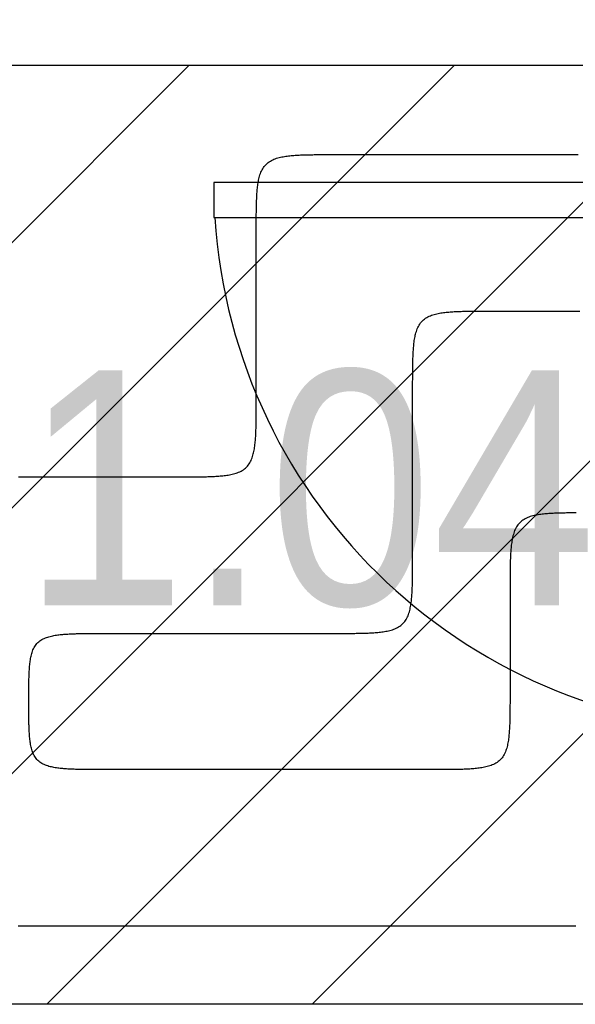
# Model space of a CAD drawing. Extents: x 997 to 109698, y 921 to 94021.
# Tile 317 of 656: x 10894 to 11605, y 42061 to 43319. Entities that reach past the tile are written whole.
import ezdxf

# ---------------------------------------------------------------- set-up
doc = ezdxf.new("R2010")
doc.units = 0
doc.header["$MEASUREMENT"] = 0
for name, color, linetype in [('12', 7, 'CONTINUOUS'), ('16', 7, 'CONTINUOUS'), ('28', 7, 'CONTINUOUS'), ('40', 7, 'CONTINUOUS')]:
    doc.layers.add(name, color=color, linetype=linetype)
doc.styles.get("Standard").update_dxf_attribs({"font": 'Arial.ttf', "height": 0.2})

msp = doc.modelspace()

# ---------------------------------------------------------------- linework, layer by layer
at = {"layer": '12', "color": 5}
for points in [[(11196.92386, 43046.698341), (11196.9238, 43048.429489), (11196.923745, 43050.160639), (11196.923888, 43051.89179), (11196.924417, 43053.622939), (11196.925524, 43055.354089), (11196.9274, 43057.085237), (11196.930234, 43058.816382), (11196.934219, 43060.547526), (11196.939544, 43062.278667), (11196.946399, 43064.009805), (11196.954976, 43065.740937), (11196.965466, 43067.472066), (11196.978058, 43069.203188), (11196.992943, 43070.934305), (11197.010328, 43072.665413), (11197.030617, 43074.396502), (11197.054357, 43076.127548), (11197.082097, 43077.858528), (11197.114386, 43079.589424), (11197.151772, 43081.320213), (11197.194805, 43083.050873), (11197.244033, 43084.781382), (11197.300005, 43086.51172), (11197.36327, 43088.241861), (11197.434377, 43089.971788), (11197.513875, 43091.701478), (11197.602424, 43093.430884), (11197.701348, 43095.15981), (11197.812214, 43096.888003), (11197.93659, 43098.615214), (11198.076043, 43100.341192), (11198.232141, 43102.065683), (11198.406452, 43103.788438), (11198.600543, 43105.509205), (11198.815982, 43107.227733), (11199.05437, 43108.943756), (11199.318471, 43110.65644), (11199.612502, 43112.364253), (11199.94077, 43114.065615), (11200.307583, 43115.758948), (11200.717247, 43117.442671), (11201.174072, 43119.115209), (11201.682363, 43120.774982), (11202.246635, 43122.419671), (11202.872487, 43124.043064), (11203.565876, 43125.637661), (11204.33276, 43127.195955), (11205.179096, 43128.710449), (11206.110844, 43130.173641), (11207.132985, 43131.578171), (11208.243137, 43132.917769), (11209.435544, 43134.186657), (11210.704432, 43135.379064), (11212.04403, 43136.489216), (11213.44856, 43137.511358), (11214.911752, 43138.443104), (11216.426246, 43139.289442), (11217.984541, 43140.056325), (11219.579137, 43140.749715), (11221.20253, 43141.375566), (11222.84722, 43141.939838), (11224.506992, 43142.448131), (11226.17953, 43142.904955), (11227.863254, 43143.31462), (11229.556587, 43143.681431), (11231.257949, 43144.009699), (11232.965761, 43144.30373), (11234.678446, 43144.567831), (11236.394468, 43144.80622), (11238.112996, 43145.02166), (11239.833763, 43145.21575), (11241.556519, 43145.390061), (11243.28101, 43145.546159), (11245.006987, 43145.685612), (11246.734198, 43145.809988), (11248.462392, 43145.920853), (11250.191317, 43146.019778), (11251.920723, 43146.108327), (11253.650413, 43146.187824), (11255.38034, 43146.258931), (11257.110483, 43146.322198), (11258.84082, 43146.37817), (11260.571328, 43146.427397), (11262.301988, 43146.470429), (11264.032777, 43146.507815), (11265.763673, 43146.540104), (11267.494654, 43146.567845), (11269.2257, 43146.591584), (11270.956788, 43146.611874), (11272.687897, 43146.629259), (11274.419014, 43146.644145), (11276.150136, 43146.656737), (11277.881264, 43146.667226), (11279.612397, 43146.675803), (11281.343534, 43146.682658), (11283.074675, 43146.687984), (11284.805819, 43146.691968), (11286.536965, 43146.694802), (11288.268113, 43146.696677), (11289.999262, 43146.697785), (11291.730413, 43146.698314), (11293.461563, 43146.698456), (11295.192712, 43146.698402), (11296.92386, 43146.698341)], [(11296.92386, 43146.698341), (11302.920399, 43146.698341), (11308.916937, 43146.698341), (11314.913476, 43146.698341), (11320.910014, 43146.698341), (11326.906553, 43146.698341), (11332.903091, 43146.698341), (11338.89963, 43146.698341), (11344.896168, 43146.698341), (11350.892706, 43146.698341), (11356.889245, 43146.698341), (11362.885783, 43146.698341), (11368.882322, 43146.698341), (11374.87886, 43146.698341), (11380.875399, 43146.698341), (11386.871937, 43146.698341), (11392.868476, 43146.698341), (11398.865014, 43146.698341), (11404.861553, 43146.698341), (11410.858091, 43146.698341), (11416.85463, 43146.698341), (11422.851168, 43146.698341), (11428.847706, 43146.698341), (11434.844245, 43146.698341), (11440.840783, 43146.698341), (11446.837322, 43146.698341), (11452.83386, 43146.698341), (11458.830399, 43146.698341), (11464.826937, 43146.698341), (11470.823476, 43146.698341), (11476.820014, 43146.698341), (11482.816553, 43146.698341), (11488.813091, 43146.698341), (11494.80963, 43146.698341), (11500.806168, 43146.698341), (11506.802706, 43146.698341), (11512.799245, 43146.698341), (11518.795783, 43146.698341), (11524.792322, 43146.698341), (11530.78886, 43146.698341), (11536.785399, 43146.698341), (11542.781937, 43146.698341), (11548.778476, 43146.698341), (11554.775014, 43146.698341), (11560.771553, 43146.698341), (11566.768091, 43146.698341), (11572.76463, 43146.698341), (11578.761168, 43146.698341), (11584.757707, 43146.698341), (11590.754245, 43146.698341), (11596.750783, 43146.698341), (11602.747322, 43146.698341), (11608.74386, 43146.698341)], [(11196.92386, 42834.878342), (11196.92386, 42836.915073), (11196.92386, 42838.951802), (11196.92386, 42840.988534), (11196.92386, 42843.025265), (11196.92386, 42845.061996), (11196.923861, 42847.098727), (11196.92386, 42849.135456), (11196.92386, 42851.172187), (11196.92386, 42853.208918), (11196.92386, 42855.245648), (11196.92386, 42857.282379), (11196.92386, 42859.31911), (11196.92386, 42861.355841), (11196.92386, 42863.392571), (11196.92386, 42865.429302), (11196.92386, 42867.466033), (11196.92386, 42869.502764), (11196.92386, 42871.539495), (11196.92386, 42873.576225), (11196.92386, 42875.612956), (11196.92386, 42877.649687), (11196.92386, 42879.686418), (11196.92386, 42881.723149), (11196.92386, 42883.75988), (11196.92386, 42885.796611), (11196.92386, 42887.833341), (11196.92386, 42889.870072), (11196.92386, 42891.906803), (11196.92386, 42893.943534), (11196.92386, 42895.980265), (11196.92386, 42898.016996), (11196.92386, 42900.053725), (11196.92386, 42902.090457), (11196.92386, 42904.127188), (11196.92386, 42906.163919), (11196.92386, 42908.20065), (11196.92386, 42910.237379), (11196.92386, 42912.27411), (11196.92386, 42914.310841), (11196.92386, 42916.347572), (11196.92386, 42918.384302), (11196.92386, 42920.421033), (11196.92386, 42922.457764), (11196.923861, 42924.494495), (11196.92386, 42926.531225), (11196.92386, 42928.567956), (11196.92386, 42930.604687), (11196.92386, 42932.641418), (11196.92386, 42934.678148), (11196.92386, 42936.714879), (11196.92386, 42938.75161), (11196.92386, 42940.788341), (11196.92386, 42942.825072), (11196.92386, 42944.861803), (11196.92386, 42946.898534), (11196.92386, 42948.935264), (11196.92386, 42950.971995), (11196.92386, 42953.008726), (11196.92386, 42955.045457), (11196.92386, 42957.082188), (11196.92386, 42959.118919), (11196.92386, 42961.155648), (11196.92386, 42963.19238), (11196.92386, 42965.229111), (11196.92386, 42967.265842), (11196.92386, 42969.302573), (11196.92386, 42971.339302), (11196.92386, 42973.376033), (11196.92386, 42975.412764), (11196.92386, 42977.449495), (11196.92386, 42979.486225), (11196.92386, 42981.522956), (11196.92386, 42983.559687), (11196.92386, 42985.596418), (11196.92386, 42987.633148), (11196.92386, 42989.669879), (11196.92386, 42991.70661), (11196.92386, 42993.743341), (11196.92386, 42995.780071), (11196.92386, 42997.816803), (11196.92386, 42999.853533), (11196.92386, 43001.890264), (11196.92386, 43003.926995), (11196.92386, 43005.963726), (11196.92386, 43008.000457), (11196.92386, 43010.037187), (11196.92386, 43012.073918), (11196.92386, 43014.110649), (11196.92386, 43016.14738), (11196.92386, 43018.184111), (11196.92386, 43020.220842), (11196.92386, 43022.257573), (11196.92386, 43024.294304), (11196.92386, 43026.331034), (11196.92386, 43028.367765), (11196.92386, 43030.404496), (11196.92386, 43032.441225), (11196.92386, 43034.477956), (11196.92386, 43036.514687), (11196.92386, 43038.551418), (11196.92386, 43040.588148), (11196.92386, 43042.624881), (11196.92386, 43044.66161), (11196.92386, 43046.698341)], [(11096.92386, 42734.878341), (11098.655009, 42734.87828), (11100.386158, 42734.878226), (11102.117308, 42734.878368), (11103.848458, 42734.878897), (11105.579607, 42734.880005), (11107.310755, 42734.88188), (11109.041902, 42734.884715), (11110.773046, 42734.888699), (11112.504187, 42734.894024), (11114.235324, 42734.90088), (11115.966457, 42734.909457), (11117.697585, 42734.919946), (11119.428707, 42734.932538), (11121.159824, 42734.947424), (11122.890932, 42734.964808), (11124.62202, 42734.985098), (11126.353066, 42735.008838), (11128.084048, 42735.036578), (11129.814944, 42735.068867), (11131.545732, 42735.106254), (11133.276392, 42735.149286), (11135.006901, 42735.198513), (11136.737238, 42735.254485), (11138.467381, 42735.317752), (11140.197308, 42735.388858), (11141.926997, 42735.468355), (11143.656403, 42735.556905), (11145.385328, 42735.65583), (11147.113522, 42735.766695), (11148.840733, 42735.89107), (11150.56671, 42736.030523), (11152.291202, 42736.186621), (11154.013957, 42736.360932), (11155.734725, 42736.555023), (11157.453253, 42736.770463), (11159.169275, 42737.008851), (11160.881959, 42737.272952), (11162.589772, 42737.566984), (11164.291134, 42737.895251), (11165.984466, 42738.262063), (11167.668191, 42738.671728), (11169.340728, 42739.128552), (11171.0005, 42739.636844), (11172.645191, 42740.201117), (11174.268584, 42740.826969), (11175.863179, 42741.520356), (11177.421474, 42742.28724), (11178.935969, 42743.133578), (11180.39916, 42744.065325), (11181.803691, 42745.087466), (11183.143288, 42746.197619), (11184.412177, 42747.390026), (11185.604583, 42748.658913), (11186.714735, 42749.998512), (11187.736877, 42751.403041), (11188.668624, 42752.866233), (11189.51496, 42754.380727), (11190.281845, 42755.939022), (11190.975234, 42757.533618), (11191.601085, 42759.157012), (11192.165357, 42760.801702), (11192.673649, 42762.461473), (11193.130473, 42764.134011), (11193.540138, 42765.817735), (11193.906951, 42767.511067), (11194.235218, 42769.212429), (11194.529249, 42770.920242), (11194.79335, 42772.632927), (11195.031738, 42774.34895), (11195.247178, 42776.067477), (11195.441269, 42777.788244), (11195.61558, 42779.511), (11195.771678, 42781.235491), (11195.911131, 42782.961468), (11196.035507, 42784.68868), (11196.146373, 42786.416874), (11196.245296, 42788.145798), (11196.333846, 42789.875204), (11196.413344, 42791.604894), (11196.484451, 42793.334821), (11196.547716, 42795.064963), (11196.603688, 42796.7953), (11196.652916, 42798.52581), (11196.695948, 42800.25647), (11196.733334, 42801.987258), (11196.765623, 42803.718153), (11196.793363, 42805.449135), (11196.817103, 42807.180181), (11196.837393, 42808.91127), (11196.854777, 42810.642378), (11196.869663, 42812.373495), (11196.882255, 42814.104618), (11196.892744, 42815.835744), (11196.901321, 42817.566877), (11196.908177, 42819.298015), (11196.913502, 42821.029156), (11196.917486, 42822.7603), (11196.920321, 42824.491446), (11196.922197, 42826.222594), (11196.923304, 42827.953744), (11196.923833, 42829.684893), (11196.923975, 42831.416043), (11196.923921, 42833.147194), (11196.92386, 42834.878342)], [(10892.748475, 42734.878341), (10895.545399, 42734.878341), (10898.342322, 42734.878341), (10901.139245, 42734.878341), (10903.936168, 42734.878341), (10906.733091, 42734.878341), (10909.530014, 42734.878341), (10912.326937, 42734.878341), (10915.12386, 42734.878341), (10917.920783, 42734.878341), (10920.717706, 42734.878341), (10923.51463, 42734.878341), (10926.311552, 42734.878341), (10929.108476, 42734.878341), (10931.905399, 42734.878341), (10934.702322, 42734.878341), (10937.499245, 42734.878341), (10940.296168, 42734.878341), (10943.093091, 42734.878341), (10945.890014, 42734.878341), (10948.686937, 42734.878341), (10951.48386, 42734.878341), (10954.280783, 42734.878341), (10957.077706, 42734.878341), (10959.874629, 42734.878341), (10962.671553, 42734.878341), (10965.468476, 42734.878341), (10968.265399, 42734.878341), (10971.062322, 42734.878341), (10973.859245, 42734.878341), (10976.656168, 42734.878341), (10979.453091, 42734.878341), (10982.250014, 42734.878341), (10985.046937, 42734.878341), (10987.84386, 42734.878341), (10990.640783, 42734.878341), (10993.437707, 42734.878341), (10996.23463, 42734.878341), (10999.031553, 42734.878341), (11001.828476, 42734.878341), (11004.625399, 42734.878341), (11007.422322, 42734.878341), (11010.219245, 42734.878341), (11013.016168, 42734.878341), (11015.813091, 42734.878341), (11018.610014, 42734.878341), (11021.406937, 42734.878341), (11024.20386, 42734.878341), (11027.000783, 42734.878341), (11029.797706, 42734.878341), (11032.594629, 42734.878341), (11035.391552, 42734.878341), (11038.188475, 42734.878341), (11040.985399, 42734.878341), (11043.782322, 42734.878341), (11046.579245, 42734.878341), (11049.376168, 42734.878341), (11052.173091, 42734.878341), (11054.970014, 42734.878341), (11057.766937, 42734.878341), (11060.56386, 42734.878341), (11063.360783, 42734.878341), (11066.157706, 42734.878341), (11068.954629, 42734.878341), (11071.751552, 42734.878341), (11074.548476, 42734.878341), (11077.345399, 42734.878341), (11080.142322, 42734.878341), (11082.939245, 42734.878341), (11085.736168, 42734.878341), (11088.533091, 42734.878341), (11091.330014, 42734.878341), (11094.126937, 42734.878341), (11096.92386, 42734.878341)], [(11605.743476, 42160.818341), (11597.903283, 42160.818341), (11590.063091, 42160.818341), (11582.222899, 42160.818341), (11574.382706, 42160.818341), (11566.542514, 42160.818341), (11558.702322, 42160.818341), (11550.86213, 42160.818341), (11543.021937, 42160.818341), (11535.181745, 42160.818341), (11527.341553, 42160.818341), (11519.50136, 42160.818341), (11511.661168, 42160.818341), (11503.820976, 42160.818341), (11495.980783, 42160.818341), (11488.140591, 42160.818341), (11480.300399, 42160.818341), (11472.460206, 42160.818341), (11464.620014, 42160.818341), (11456.779822, 42160.818341), (11448.939629, 42160.818341), (11441.099437, 42160.818341), (11433.259245, 42160.818341), (11425.419052, 42160.818341), (11417.57886, 42160.818341), (11409.738668, 42160.818341), (11401.898476, 42160.81834), (11394.058283, 42160.818341), (11386.218091, 42160.818341), (11378.377899, 42160.818341), (11370.537706, 42160.818341), (11362.697514, 42160.818341), (11354.857322, 42160.818341), (11347.017129, 42160.818341), (11339.176937, 42160.818341), (11331.336745, 42160.818341), (11323.496553, 42160.818341), (11315.65636, 42160.818341), (11307.816168, 42160.818341), (11299.975976, 42160.818341), (11292.135783, 42160.818341), (11284.295591, 42160.818341), (11276.455399, 42160.818341), (11268.615206, 42160.818341), (11260.775014, 42160.818341), (11252.934822, 42160.818341), (11245.094629, 42160.818341), (11237.254437, 42160.818341), (11229.414245, 42160.818341), (11221.574053, 42160.818341), (11213.73386, 42160.818341), (11205.893668, 42160.818341), (11198.053476, 42160.818341), (11190.213283, 42160.818341), (11182.373091, 42160.818341), (11174.532899, 42160.818341), (11166.692706, 42160.818341), (11158.852514, 42160.818341), (11151.012322, 42160.818341), (11143.172129, 42160.818341), (11135.331937, 42160.818341), (11127.491745, 42160.818341), (11119.651552, 42160.818341), (11111.81136, 42160.818341), (11103.971168, 42160.818341), (11096.130976, 42160.818341), (11088.290783, 42160.818341), (11080.450591, 42160.818341), (11072.610399, 42160.818341), (11064.770206, 42160.818341), (11056.930014, 42160.818341), (11049.089822, 42160.818341), (11041.24963, 42160.818341), (11033.409437, 42160.818341), (11025.569245, 42160.818341), (11017.729053, 42160.818341), (11009.88886, 42160.818341), (11002.048668, 42160.818341), (10994.208476, 42160.818341), (10986.368283, 42160.818341), (10978.528091, 42160.818341), (10970.687899, 42160.818341), (10962.847706, 42160.818341), (10955.007514, 42160.818341), (10947.167322, 42160.818341), (10939.327129, 42160.818341), (10931.486937, 42160.818341), (10923.646745, 42160.818341), (10915.806553, 42160.818341), (10907.96636, 42160.818341), (10900.126168, 42160.818341), (10892.285976, 42160.818341)]]:
    msp.add_lwpolyline(points, dxfattribs=at)
at = {"layer": '12', "color": 6}
for points in [[(11396.92386, 42846.698341), (11396.9238, 42848.429489), (11396.923745, 42850.16064), (11396.923887, 42851.891789), (11396.924417, 42853.622939), (11396.925524, 42855.354088), (11396.9274, 42857.085236), (11396.930234, 42858.816382), (11396.934219, 42860.547527), (11396.939543, 42862.278668), (11396.946399, 42864.009805), (11396.954976, 42865.740937), (11396.965466, 42867.472065), (11396.978058, 42869.203188), (11396.992943, 42870.934305), (11397.010328, 42872.665413), (11397.030617, 42874.396501), (11397.054358, 42876.127547), (11397.082097, 42877.858528), (11397.114386, 42879.589424), (11397.151772, 42881.320213), (11397.194805, 42883.050873), (11397.244033, 42884.781383), (11397.300005, 42886.511718), (11397.36327, 42888.241861), (11397.434377, 42889.971789), (11397.513875, 42891.701479), (11397.602424, 42893.430884), (11397.701348, 42895.159809), (11397.812214, 42896.888003), (11397.93659, 42898.615215), (11398.076042, 42900.341192), (11398.232141, 42902.065683), (11398.406452, 42903.788439), (11398.600543, 42905.509206), (11398.815982, 42907.227733), (11399.05437, 42908.943756), (11399.318471, 42910.656441), (11399.612502, 42912.364254), (11399.94077, 42914.065616), (11400.307583, 42915.758947), (11400.717247, 42917.442671), (11401.174072, 42919.115209), (11401.682364, 42920.774981), (11402.246635, 42922.419672), (11402.872487, 42924.043065), (11403.565876, 42925.637661), (11404.33276, 42927.195956), (11405.179096, 42928.710449), (11406.110843, 42930.173642), (11407.132985, 42931.578171), (11408.243137, 42932.91777), (11409.435544, 42934.186657), (11410.704433, 42935.379064), (11412.04403, 42936.489217), (11413.44856, 42937.511357), (11414.911752, 42938.443105), (11416.426246, 42939.289442), (11417.984541, 42940.056325), (11419.579137, 42940.749714), (11421.20253, 42941.375566), (11422.84722, 42941.939838), (11424.506992, 42942.448129), (11426.17953, 42942.904955), (11427.863254, 42943.314619), (11429.556587, 42943.681431), (11431.257948, 42944.009699), (11432.965761, 42944.303731), (11434.678446, 42944.567831), (11436.394468, 42944.80622), (11438.112996, 42945.021658), (11439.833763, 42945.21575), (11441.556518, 42945.390061), (11443.28101, 42945.54616), (11445.006987, 42945.685613), (11446.734198, 42945.809987), (11448.462392, 42945.920853), (11450.191317, 42946.019778), (11451.920723, 42946.108327), (11453.650413, 42946.187824), (11455.38034, 42946.258932), (11457.110483, 42946.322196), (11458.840819, 42946.378168), (11460.571328, 42946.427397), (11462.301988, 42946.470429), (11464.032777, 42946.507816), (11465.763673, 42946.540104), (11467.494654, 42946.567844), (11469.2257, 42946.591584), (11470.956788, 42946.611875), (11472.687897, 42946.629259), (11474.419013, 42946.644144), (11476.150136, 42946.656737), (11477.881264, 42946.667226), (11479.612397, 42946.675802), (11481.343534, 42946.682659), (11483.074675, 42946.687983), (11484.805819, 42946.691968), (11486.536965, 42946.694802), (11488.268113, 42946.696677), (11489.999263, 42946.697784), (11491.730413, 42946.698315), (11493.461563, 42946.698457), (11495.192712, 42946.698403), (11496.92386, 42946.698342)], [(11496.92386, 42946.698342), (11502.920399, 42946.698342), (11508.916937, 42946.698342), (11514.913476, 42946.698342), (11520.910014, 42946.698342), (11526.906553, 42946.698342), (11532.903091, 42946.698342), (11538.899629, 42946.698342), (11544.896168, 42946.698342), (11550.892706, 42946.698342), (11556.889245, 42946.698342), (11562.885783, 42946.698342), (11568.882322, 42946.698342), (11574.87886, 42946.698342), (11580.875399, 42946.698342), (11586.871937, 42946.698342), (11592.868476, 42946.698342), (11598.865014, 42946.698342), (11604.861553, 42946.698342), (11610.858091, 42946.698342)], [(11396.92386, 42634.878342), (11396.92386, 42636.915073), (11396.92386, 42638.951802), (11396.92386, 42640.988533), (11396.92386, 42643.025264), (11396.92386, 42645.061995), (11396.92386, 42647.098725), (11396.92386, 42649.135456), (11396.92386, 42651.172187), (11396.92386, 42653.208917), (11396.92386, 42655.245648), (11396.92386, 42657.282379), (11396.92386, 42659.31911), (11396.92386, 42661.355841), (11396.92386, 42663.392572), (11396.92386, 42665.429302), (11396.92386, 42667.466033), (11396.92386, 42669.502764), (11396.92386, 42671.539495), (11396.92386, 42673.576226), (11396.92386, 42675.612957), (11396.92386, 42677.649688), (11396.92386, 42679.686419), (11396.92386, 42681.723149), (11396.92386, 42683.75988), (11396.92386, 42685.796611), (11396.92386, 42687.833342), (11396.92386, 42689.870073), (11396.92386, 42691.906804), (11396.92386, 42693.943533), (11396.92386, 42695.980265), (11396.92386, 42698.016996), (11396.92386, 42700.053725), (11396.92386, 42702.090456), (11396.92386, 42704.127187), (11396.92386, 42706.163918), (11396.92386, 42708.200649), (11396.92386, 42710.237379), (11396.92386, 42712.27411), (11396.92386, 42714.310841), (11396.92386, 42716.347572), (11396.92386, 42718.384302), (11396.92386, 42720.421033), (11396.92386, 42722.457764), (11396.92386, 42724.494495), (11396.92386, 42726.531225), (11396.92386, 42728.567956), (11396.92386, 42730.604687), (11396.92386, 42732.641418), (11396.92386, 42734.678149), (11396.92386, 42736.71488), (11396.92386, 42738.751611), (11396.92386, 42740.788342), (11396.92386, 42742.825072), (11396.92386, 42744.861803), (11396.92386, 42746.898534), (11396.92386, 42748.935265), (11396.92386, 42750.971996), (11396.92386, 42753.008727), (11396.92386, 42755.045456), (11396.92386, 42757.082188), (11396.92386, 42759.118919), (11396.92386, 42761.15565), (11396.92386, 42763.192379), (11396.92386, 42765.22911), (11396.92386, 42767.265841), (11396.92386, 42769.302572), (11396.92386, 42771.339302), (11396.92386, 42773.376033), (11396.92386, 42775.412764), (11396.92386, 42777.449495), (11396.92386, 42779.486226), (11396.92386, 42781.522956), (11396.92386, 42783.559687), (11396.92386, 42785.596418), (11396.92386, 42787.633148), (11396.92386, 42789.669879), (11396.92386, 42791.70661), (11396.92386, 42793.743341), (11396.92386, 42795.780072), (11396.92386, 42797.816803), (11396.92386, 42799.853534), (11396.92386, 42801.890265), (11396.92386, 42803.926995), (11396.92386, 42805.963726), (11396.92386, 42808.000457), (11396.92386, 42810.037188), (11396.92386, 42812.073919), (11396.92386, 42814.11065), (11396.92386, 42816.147379), (11396.92386, 42818.184111), (11396.92386, 42820.220842), (11396.92386, 42822.257573), (11396.92386, 42824.294302), (11396.92386, 42826.331033), (11396.92386, 42828.367764), (11396.92386, 42830.404495), (11396.92386, 42832.441225), (11396.92386, 42834.477956), (11396.92386, 42836.514687), (11396.92386, 42838.551418), (11396.92386, 42840.588148), (11396.92386, 42842.624879), (11396.92386, 42844.66161), (11396.92386, 42846.698341)], [(11605.843534, 42688.842657), (11604.112397, 42688.835802), (11602.381264, 42688.827225), (11600.650136, 42688.816736), (11598.919013, 42688.804144), (11597.187897, 42688.789258), (11595.456788, 42688.771873), (11593.7257, 42688.751584), (11591.994655, 42688.727845), (11590.263673, 42688.700103), (11588.532777, 42688.667815), (11586.801988, 42688.63043), (11585.071328, 42688.587396), (11583.34082, 42688.538169), (11581.610483, 42688.482197), (11579.88034, 42688.418932), (11578.150413, 42688.347824), (11576.420723, 42688.268326), (11574.691317, 42688.179777), (11572.962392, 42688.080854), (11571.234198, 42687.969988), (11569.506987, 42687.845611), (11567.78101, 42687.706159), (11566.056518, 42687.55006), (11564.333763, 42687.37575), (11562.612996, 42687.18166), (11560.894468, 42686.966219), (11559.178446, 42686.727831), (11557.465761, 42686.46373), (11555.757949, 42686.1697), (11554.056587, 42685.841431), (11552.363254, 42685.47462), (11550.67953, 42685.064954), (11549.006992, 42684.60813), (11547.34722, 42684.099838), (11545.70253, 42683.535567), (11544.079137, 42682.909715), (11542.484541, 42682.216326), (11540.926246, 42681.449441), (11539.411752, 42680.603104), (11537.94856, 42679.671357), (11536.54403, 42678.649216), (11535.204432, 42677.539065), (11533.935544, 42676.346658), (11532.743137, 42675.077769), (11531.632985, 42673.738173), (11530.610844, 42672.333641), (11529.679096, 42670.870449), (11528.83276, 42669.355955), (11528.065876, 42667.79766), (11527.372487, 42666.203064), (11526.746636, 42664.579671), (11526.182364, 42662.934982), (11525.674072, 42661.275209), (11525.217247, 42659.602671), (11524.807583, 42657.918948), (11524.44077, 42656.225614), (11524.112502, 42654.524253), (11523.818471, 42652.81644), (11523.55437, 42651.103755), (11523.315982, 42649.387734), (11523.100543, 42647.669205), (11522.906451, 42645.948438), (11522.732141, 42644.225684), (11522.576043, 42642.501191), (11522.436589, 42640.775214), (11522.312214, 42639.048003), (11522.201348, 42637.31981), (11522.102424, 42635.590884), (11522.013875, 42633.861478), (11521.934377, 42632.131788), (11521.86327, 42630.401861), (11521.800005, 42628.671719), (11521.744033, 42626.941382), (11521.694805, 42625.210874), (11521.651772, 42623.480214), (11521.614386, 42621.749424), (11521.582097, 42620.018529), (11521.554357, 42618.287547), (11521.530617, 42616.556501), (11521.510328, 42614.825414), (11521.492943, 42613.094304), (11521.478058, 42611.363188), (11521.465465, 42609.632066), (11521.454976, 42607.900938), (11521.446399, 42606.169804), (11521.439543, 42604.438667), (11521.434219, 42602.707526), (11521.430234, 42600.976382), (11521.4274, 42599.245236), (11521.425524, 42597.514089), (11521.424417, 42595.782939), (11521.423887, 42594.051789), (11521.423745, 42592.320639), (11521.4238, 42590.58949), (11521.42386, 42588.858342)], [(11296.92386, 42534.878341), (11298.655008, 42534.87828), (11300.386158, 42534.878226), (11302.117308, 42534.878368), (11303.848458, 42534.878897), (11305.579607, 42534.880006), (11307.310755, 42534.881881), (11309.041902, 42534.884715), (11310.773046, 42534.888699), (11312.504186, 42534.894024), (11314.235323, 42534.90088), (11315.966456, 42534.909457), (11317.697584, 42534.919946), (11319.428707, 42534.932538), (11321.159823, 42534.947424), (11322.890932, 42534.964809), (11324.62202, 42534.985099), (11326.353066, 42535.008838), (11328.084048, 42535.036579), (11329.814944, 42535.068867), (11331.545732, 42535.106253), (11333.276392, 42535.149286), (11335.006901, 42535.198513), (11336.737238, 42535.254485), (11338.46738, 42535.31775), (11340.197307, 42535.388857), (11341.926997, 42535.468356), (11343.656403, 42535.556905), (11345.385328, 42535.655829), (11347.113522, 42535.766694), (11348.840733, 42535.891071), (11350.56671, 42536.030523), (11352.291202, 42536.186622), (11354.013957, 42536.360933), (11355.734724, 42536.555023), (11357.453253, 42536.770463), (11359.169275, 42537.008852), (11360.881959, 42537.272953), (11362.589772, 42537.566983), (11364.291134, 42537.895252), (11365.984466, 42538.262063), (11367.668191, 42538.671728), (11369.340728, 42539.128552), (11371.0005, 42539.636845), (11372.645191, 42540.201116), (11374.268584, 42540.826968), (11375.863179, 42541.520357), (11377.421474, 42542.287241), (11378.935969, 42543.133578), (11380.39916, 42544.065324), (11381.803691, 42545.087466), (11383.143288, 42546.197618), (11384.412177, 42547.390025), (11385.604583, 42548.658913), (11386.714735, 42549.99851), (11387.736877, 42551.403041), (11388.668624, 42552.866234), (11389.514961, 42554.380727), (11390.281845, 42555.939022), (11390.975233, 42557.533617), (11391.601085, 42559.157012), (11392.165357, 42560.801701), (11392.673649, 42562.461474), (11393.130473, 42564.13401), (11393.540138, 42565.817735), (11393.906951, 42567.511067), (11394.235218, 42569.212429), (11394.529249, 42570.920242), (11394.79335, 42572.632927), (11395.031738, 42574.348949), (11395.247178, 42576.067477), (11395.441269, 42577.788244), (11395.61558, 42579.510999), (11395.771678, 42581.235491), (11395.911131, 42582.961468), (11396.035507, 42584.68868), (11396.146372, 42586.416873), (11396.245296, 42588.145799), (11396.333846, 42589.875204), (11396.413344, 42591.604894), (11396.484451, 42593.334822), (11396.547716, 42595.064963), (11396.603688, 42596.7953), (11396.652916, 42598.525809), (11396.695948, 42600.25647), (11396.733334, 42601.987257), (11396.765623, 42603.718154), (11396.793363, 42605.449135), (11396.817104, 42607.180181), (11396.837393, 42608.911269), (11396.854778, 42610.642378), (11396.869663, 42612.373495), (11396.882255, 42614.104617), (11396.892744, 42615.835745), (11396.901321, 42617.566878), (11396.908177, 42619.298015), (11396.913502, 42621.029156), (11396.917486, 42622.760299), (11396.920321, 42624.491446), (11396.922197, 42626.222594), (11396.923304, 42627.953744), (11396.923833, 42629.684894), (11396.923975, 42631.416044), (11396.923921, 42633.147193), (11396.92386, 42634.878342)], [(11521.42386, 42588.858342), (11521.42386, 42587.627187), (11521.42386, 42586.396033), (11521.42386, 42585.164879), (11521.42386, 42583.933725), (11521.423861, 42582.702572), (11521.42386, 42581.471419), (11521.42386, 42580.240265), (11521.42386, 42579.009111), (11521.42386, 42577.777956), (11521.42386, 42576.546802), (11521.42386, 42575.315649), (11521.42386, 42574.084495), (11521.42386, 42572.853341), (11521.42386, 42571.622188), (11521.42386, 42570.391034), (11521.42386, 42569.159879), (11521.42386, 42567.928727), (11521.42386, 42566.697571), (11521.42386, 42565.466418), (11521.42386, 42564.235264), (11521.42386, 42563.00411), (11521.42386, 42561.772957), (11521.42386, 42560.541803), (11521.42386, 42559.310648), (11521.42386, 42558.079496), (11521.42386, 42556.848341), (11521.42386, 42555.617187), (11521.42386, 42554.386033), (11521.42386, 42553.154879), (11521.42386, 42551.923726), (11521.42386, 42550.692572), (11521.42386, 42549.461419), (11521.42386, 42548.230265), (11521.42386, 42546.99911), (11521.42386, 42545.767956), (11521.42386, 42544.536802), (11521.42386, 42543.305649), (11521.42386, 42542.074495), (11521.42386, 42540.843342), (11521.42386, 42539.612188), (11521.42386, 42538.381033), (11521.42386, 42537.149879), (11521.42386, 42535.918725), (11521.42386, 42534.687572), (11521.42386, 42533.456418), (11521.42386, 42532.225264), (11521.42386, 42530.994111), (11521.42386, 42529.762957), (11521.42386, 42528.531804), (11521.42386, 42527.30065), (11521.42386, 42526.069495), (11521.42386, 42524.838341), (11521.42386, 42523.607187), (11521.42386, 42522.376033), (11521.423861, 42521.14488), (11521.42386, 42519.913726), (11521.42386, 42518.682573), (11521.423861, 42517.451419), (11521.42386, 42516.220264), (11521.42386, 42514.98911), (11521.42386, 42513.757956), (11521.42386, 42512.526802), (11521.42386, 42511.295649), (11521.42386, 42510.064495), (11521.42386, 42508.833342), (11521.42386, 42507.602188), (11521.42386, 42506.371033), (11521.42386, 42505.139879), (11521.42386, 42503.908726), (11521.42386, 42502.677572), (11521.42386, 42501.446418), (11521.42386, 42500.215265), (11521.42386, 42498.984111), (11521.42386, 42497.752956), (11521.42386, 42496.521802), (11521.42386, 42495.290649), (11521.42386, 42494.059495), (11521.42386, 42492.828341), (11521.42386, 42491.597187), (11521.42386, 42490.366034), (11521.42386, 42489.13488), (11521.42386, 42487.903727), (11521.42386, 42486.672573), (11521.42386, 42485.441418), (11521.42386, 42484.210264), (11521.42386, 42482.97911), (11521.42386, 42481.747956), (11521.42386, 42480.516803), (11521.42386, 42479.285649), (11521.42386, 42478.054496), (11521.42386, 42476.823342), (11521.42386, 42475.592187), (11521.42386, 42474.361033), (11521.42386, 42473.129879), (11521.42386, 42471.898725), (11521.423861, 42470.667572), (11521.42386, 42469.436419), (11521.42386, 42468.205265), (11521.423861, 42466.97411), (11521.423861, 42465.742956), (11521.42386, 42464.511802), (11521.42386, 42463.280648), (11521.423861, 42462.049495), (11521.42386, 42460.818341)], [(10906.04386, 42447.848341), (10906.043794, 42449.467833), (10906.043753, 42451.087324), (10906.043974, 42452.706813), (10906.044692, 42454.3263), (10906.046144, 42455.945787), (10906.048566, 42457.565272), (10906.052194, 42459.184754), (10906.057265, 42460.804236), (10906.064015, 42462.423716), (10906.072681, 42464.043197), (10906.083497, 42465.662673), (10906.096701, 42467.282149), (10906.112529, 42468.901624), (10906.131237, 42470.521098), (10906.153328, 42472.140546), (10906.179483, 42473.759938), (10906.210385, 42475.379237), (10906.246717, 42476.998409), (10906.289163, 42478.617423), (10906.338405, 42480.23624), (10906.395127, 42481.854827), (10906.460012, 42483.473151), (10906.533743, 42485.091176), (10906.617004, 42486.708869), (10906.710544, 42488.326178), (10906.815836, 42489.942875), (10906.934789, 42491.558621), (10907.069319, 42493.173078), (10907.221341, 42494.785908), (10907.392772, 42496.396773), (10907.585526, 42498.005331), (10907.80152, 42499.611246), (10908.042669, 42501.214179), (10908.311248, 42502.81357), (10908.611573, 42504.407614), (10908.948678, 42505.994058), (10909.3276, 42507.570656), (10909.753374, 42509.135159), (10910.231038, 42510.685314), (10910.765626, 42512.218877), (10911.362102, 42513.732977), (10912.024956, 42515.220836), (10912.758497, 42516.67414), (10913.567031, 42518.084571), (10914.454866, 42519.443813), (10915.42631, 42520.743551), (10916.483727, 42521.976396), (10917.621514, 42523.138794), (10918.832017, 42524.228175), (10920.107585, 42525.241965), (10921.440565, 42526.177592), (10922.823327, 42527.032573), (10924.249103, 42527.807959), (10925.712261, 42528.50947), (10927.207245, 42529.14314), (10928.728503, 42529.715006), (10930.27048, 42530.231098), (10931.827621, 42530.697457), (10933.395154, 42531.119627), (10934.971352, 42531.501262), (10936.55523, 42531.845544), (10938.145802, 42532.155666), (10939.742082, 42532.43481), (10941.343087, 42532.686169), (10942.94783, 42532.912927), (10944.555326, 42533.118272), (10946.164739, 42533.305022), (10947.775781, 42533.474626), (10949.38829, 42533.62822), (10951.002104, 42533.766938), (10952.617063, 42533.891918), (10954.233005, 42534.004295), (10955.849768, 42534.105201), (10957.46719, 42534.195777), (10959.08511, 42534.277153), (10960.703367, 42534.350469), (10962.321818, 42534.416758), (10963.940422, 42534.476562), (10965.559165, 42534.530269), (10967.178035, 42534.578271), (10968.797021, 42534.620955), (10970.416108, 42534.658713), (10972.035286, 42534.691932), (10973.654541, 42534.721003), (10975.273861, 42534.746316), (10976.893233, 42534.768259), (10978.512645, 42534.787223), (10980.132085, 42534.803597), (10981.751541, 42534.817768), (10983.371004, 42534.830027), (10984.990473, 42534.84052), (10986.609948, 42534.849386), (10988.229428, 42534.856759), (10989.848912, 42534.862775), (10991.4684, 42534.867572), (10993.087891, 42534.871286), (10994.707385, 42534.874053), (10996.326881, 42534.876009), (10997.946378, 42534.877288), (10999.565876, 42534.87803), (11001.185373, 42534.878372), (11002.804871, 42534.878446), (11004.424366, 42534.87839), (11006.04386, 42534.878341)], [(11006.04386, 42534.878341), (11008.840783, 42534.878341), (11011.637706, 42534.878341), (11014.434629, 42534.878341), (11017.231552, 42534.878341), (11020.028476, 42534.878341), (11022.825399, 42534.878341), (11025.622322, 42534.878341), (11028.419245, 42534.878341), (11031.216168, 42534.878341), (11034.013091, 42534.878341), (11036.810014, 42534.878341), (11039.606937, 42534.878341), (11042.40386, 42534.878341), (11045.200783, 42534.878341), (11047.997706, 42534.878341), (11050.794629, 42534.878341), (11053.591553, 42534.878341), (11056.388476, 42534.878341), (11059.185399, 42534.878341), (11061.982322, 42534.878341), (11064.779245, 42534.878341), (11067.576168, 42534.878341), (11070.373091, 42534.878341), (11073.170014, 42534.878341), (11075.966937, 42534.878341), (11078.76386, 42534.878341), (11081.560783, 42534.878341), (11084.357707, 42534.878341), (11087.15463, 42534.878341), (11089.951553, 42534.878341), (11092.748476, 42534.878341), (11095.545399, 42534.878341), (11098.342322, 42534.878341), (11101.139245, 42534.878341), (11103.936168, 42534.878341), (11106.733091, 42534.878341), (11109.530014, 42534.878341), (11112.326937, 42534.878341), (11115.12386, 42534.878341), (11117.920783, 42534.878341), (11120.717706, 42534.878341), (11123.514629, 42534.878341), (11126.311553, 42534.878341), (11129.108476, 42534.878341), (11131.905399, 42534.878341), (11134.702322, 42534.878341), (11137.499245, 42534.878341), (11140.296168, 42534.878341), (11143.093091, 42534.878341), (11145.890014, 42534.878341), (11148.686937, 42534.878341), (11151.48386, 42534.878341), (11154.280783, 42534.878341), (11157.077706, 42534.878341), (11159.87463, 42534.878341), (11162.671553, 42534.878341), (11165.468476, 42534.878341), (11168.265399, 42534.878341), (11171.062322, 42534.878341), (11173.859245, 42534.878341), (11176.656168, 42534.878341), (11179.453091, 42534.878341), (11182.250014, 42534.878341), (11185.046937, 42534.878341), (11187.84386, 42534.878341), (11190.640783, 42534.878341), (11193.437706, 42534.878341), (11196.23463, 42534.878341), (11199.031553, 42534.878341), (11201.828476, 42534.878341), (11204.625399, 42534.878341), (11207.422322, 42534.878341), (11210.219245, 42534.878341), (11213.016168, 42534.878341), (11215.813091, 42534.878341), (11218.610014, 42534.878341), (11221.406937, 42534.878341), (11224.20386, 42534.878341), (11227.000783, 42534.878341), (11229.797706, 42534.878341), (11232.594629, 42534.878341), (11235.391553, 42534.878341), (11238.188476, 42534.878341), (11240.985399, 42534.878341), (11243.782322, 42534.878341), (11246.579245, 42534.878341), (11249.376168, 42534.878341), (11252.173091, 42534.878341), (11254.970014, 42534.878341), (11257.766937, 42534.878341), (11260.56386, 42534.878341), (11263.360784, 42534.878341), (11266.157706, 42534.878341), (11268.954629, 42534.878341), (11271.751553, 42534.878341), (11274.548476, 42534.878341), (11277.345399, 42534.878341), (11280.142322, 42534.878341), (11282.939245, 42534.878341), (11285.736168, 42534.878341), (11288.533091, 42534.878341), (11291.330014, 42534.878341), (11294.126937, 42534.878341), (11296.92386, 42534.878341)], [(11521.42386, 42460.818341), (11521.423921, 42459.087193), (11521.423975, 42457.356043), (11521.423833, 42455.624894), (11521.423304, 42453.893743), (11521.422197, 42452.162595), (11521.420321, 42450.431447), (11521.417486, 42448.7003), (11521.413502, 42446.969156), (11521.408177, 42445.238015), (11521.401321, 42443.506879), (11521.392744, 42441.775745), (11521.382255, 42440.044618), (11521.369663, 42438.313494), (11521.354778, 42436.582378), (11521.337393, 42434.851269), (11521.317103, 42433.120182), (11521.293363, 42431.389136), (11521.265623, 42429.658154), (11521.233334, 42427.927258), (11521.195948, 42426.196469), (11521.152916, 42424.465809), (11521.103688, 42422.7353), (11521.047716, 42421.004964), (11520.984451, 42419.274821), (11520.913344, 42417.544894), (11520.833846, 42415.815204), (11520.745297, 42414.085798), (11520.646373, 42412.356874), (11520.535507, 42410.628679), (11520.411131, 42408.901468), (11520.271678, 42407.175492), (11520.11558, 42405.451), (11519.941269, 42403.728244), (11519.747178, 42402.007477), (11519.531738, 42400.288949), (11519.293351, 42398.572928), (11519.029249, 42396.860242), (11518.735218, 42395.152429), (11518.40695, 42393.451067), (11518.040138, 42391.757736), (11517.630473, 42390.07401), (11517.173649, 42388.401473), (11516.665357, 42386.741702), (11516.101085, 42385.097011), (11515.475233, 42383.473617), (11514.781845, 42381.879022), (11514.014961, 42380.320727), (11513.168624, 42378.806232), (11512.236877, 42377.343041), (11511.214735, 42375.938511), (11510.104583, 42374.598913), (11508.912176, 42373.330025), (11507.643288, 42372.137618), (11506.303691, 42371.027466), (11504.89916, 42370.005324), (11503.435969, 42369.073577), (11501.921475, 42368.227242), (11500.363179, 42367.460357), (11498.768584, 42366.766969), (11497.145191, 42366.141116), (11495.5005, 42365.576844), (11493.840728, 42365.068553), (11492.168191, 42364.611728), (11490.484466, 42364.202064), (11488.791134, 42363.835251), (11487.089772, 42363.506984), (11485.381959, 42363.212952), (11483.669275, 42362.948851), (11481.953253, 42362.710463), (11480.234725, 42362.495024), (11478.513957, 42362.300932), (11476.791202, 42362.126621), (11475.06671, 42361.970523), (11473.340733, 42361.83107), (11471.613522, 42361.706696), (11469.885328, 42361.595829), (11468.156403, 42361.496906), (11466.426998, 42361.408356), (11464.697308, 42361.328857), (11462.967381, 42361.257751), (11461.237238, 42361.194487), (11459.506901, 42361.138514), (11457.776392, 42361.089286), (11456.045733, 42361.046253), (11454.314944, 42361.008867), (11452.584048, 42360.976578), (11450.853066, 42360.948839), (11449.12202, 42360.925098), (11447.390932, 42360.904808), (11445.659824, 42360.887425), (11443.928707, 42360.872539), (11442.197585, 42360.859946), (11440.466457, 42360.849458), (11438.735324, 42360.840881), (11437.004187, 42360.834024), (11435.273046, 42360.8287), (11433.541902, 42360.824715), (11431.810755, 42360.82188), (11430.079607, 42360.820004), (11428.348458, 42360.818897), (11426.617308, 42360.818368), (11424.886158, 42360.818226), (11423.155009, 42360.81828), (11421.42386, 42360.818341)], [(11006.04386, 42360.818341), (11004.424366, 42360.818292), (11002.80487, 42360.818238), (11001.185373, 42360.818312), (10999.565876, 42360.818652), (10997.946378, 42360.819394), (10996.326881, 42360.820675), (10994.707385, 42360.822629), (10993.087891, 42360.825396), (10991.4684, 42360.82911), (10989.848912, 42360.833908), (10988.229428, 42360.839925), (10986.609948, 42360.847297), (10984.990473, 42360.856162), (10983.371004, 42360.866657), (10981.751541, 42360.878916), (10980.132086, 42360.893087), (10978.512645, 42360.90946), (10976.893233, 42360.928423), (10975.273861, 42360.950368), (10973.654541, 42360.975679), (10972.035286, 42361.00475), (10970.416108, 42361.037971), (10968.797021, 42361.075728), (10967.178035, 42361.118411), (10965.559165, 42361.166413), (10963.940422, 42361.22012), (10962.321818, 42361.279924), (10960.703366, 42361.346213), (10959.08511, 42361.419528), (10957.46719, 42361.500907), (10955.849768, 42361.591481), (10954.233005, 42361.692389), (10952.617063, 42361.804764), (10951.002104, 42361.929744), (10949.388289, 42362.068462), (10947.77578, 42362.222056), (10946.164739, 42362.39166), (10944.555326, 42362.57841), (10942.94783, 42362.783755), (10941.343087, 42363.010513), (10939.742082, 42363.261872), (10938.145801, 42363.541018), (10936.55523, 42363.851138), (10934.971352, 42364.195422), (10933.395154, 42364.577055), (10931.827621, 42364.999225), (10930.27048, 42365.465584), (10928.728503, 42365.981678), (10927.207245, 42366.553542), (10925.71226, 42367.187212), (10924.249103, 42367.888724), (10922.823327, 42368.664111), (10921.440565, 42369.519089), (10920.107585, 42370.454717), (10918.832017, 42371.468507), (10917.621513, 42372.557889), (10916.483727, 42373.720287), (10915.426309, 42374.953132), (10914.454866, 42376.252869), (10913.567031, 42377.612111), (10912.758497, 42379.022544), (10912.024956, 42380.475848), (10911.362101, 42381.963706), (10910.765626, 42383.477806), (10910.231037, 42385.011368), (10909.753374, 42386.561524), (10909.3276, 42388.126025), (10908.948678, 42389.702623), (10908.611573, 42391.289068), (10908.311248, 42392.883111), (10908.042669, 42394.482503), (10907.80152, 42396.085436), (10907.585526, 42397.691351), (10907.392772, 42399.299911), (10907.221341, 42400.910774), (10907.069319, 42402.523604), (10906.934789, 42404.138061), (10906.815836, 42405.753809), (10906.710544, 42407.370504), (10906.617004, 42408.987813), (10906.533743, 42410.605507), (10906.460012, 42412.223533), (10906.395127, 42413.841855), (10906.338405, 42415.460443), (10906.289163, 42417.079261), (10906.246718, 42418.698272), (10906.210385, 42420.317445), (10906.179483, 42421.936746), (10906.153328, 42423.556136), (10906.131237, 42425.175586), (10906.11253, 42426.795057), (10906.096701, 42428.414532), (10906.083497, 42430.03401), (10906.072681, 42431.653487), (10906.064016, 42433.272965), (10906.057266, 42434.892447), (10906.052194, 42436.511928), (10906.048566, 42438.131412), (10906.046144, 42439.750897), (10906.044692, 42441.370382), (10906.043974, 42442.98987), (10906.043753, 42444.609358), (10906.043794, 42446.228849), (10906.04386, 42447.848341)], [(11421.42386, 42360.818341), (11417.429822, 42360.818341), (11413.435783, 42360.818341), (11409.441745, 42360.818341), (11405.447707, 42360.818341), (11401.453668, 42360.818341), (11397.45963, 42360.818341), (11393.465591, 42360.818341), (11389.471553, 42360.818341), (11385.477514, 42360.818341), (11381.483476, 42360.818341), (11377.489437, 42360.818341), (11373.495399, 42360.818341), (11369.50136, 42360.818341), (11365.507322, 42360.818341), (11361.513283, 42360.818341), (11357.519245, 42360.818341), (11353.525207, 42360.818341), (11349.531168, 42360.818341), (11345.537129, 42360.818341), (11341.543091, 42360.818341), (11337.549052, 42360.818341), (11333.555014, 42360.818341), (11329.560975, 42360.818341), (11325.566937, 42360.818341), (11321.572899, 42360.818341), (11317.57886, 42360.818341), (11313.584822, 42360.818341), (11309.590783, 42360.818341), (11305.596745, 42360.818341), (11301.602706, 42360.818341), (11297.608668, 42360.818341), (11293.614629, 42360.818341), (11289.620591, 42360.818341), (11285.626553, 42360.818341), (11281.632514, 42360.818341), (11277.638476, 42360.818341), (11273.644437, 42360.818341), (11269.650399, 42360.818341), (11265.65636, 42360.818341), (11261.662322, 42360.818341), (11257.668283, 42360.818341), (11253.674245, 42360.818341), (11249.680206, 42360.818341), (11245.686168, 42360.818341), (11241.692129, 42360.818341), (11237.698091, 42360.818341), (11233.704053, 42360.818341), (11229.710014, 42360.818341), (11225.715976, 42360.818341), (11221.721937, 42360.818341), (11217.727899, 42360.818341), (11213.73386, 42360.818341), (11209.739822, 42360.818341), (11205.745783, 42360.818341), (11201.751745, 42360.818341), (11197.757707, 42360.818341), (11193.763668, 42360.818341), (11189.769629, 42360.818341), (11185.775591, 42360.818341), (11181.781553, 42360.818341), (11177.787514, 42360.818341), (11173.793476, 42360.818341), (11169.799437, 42360.818341), (11165.805399, 42360.818341), (11161.81136, 42360.818341), (11157.817322, 42360.818341), (11153.823283, 42360.818341), (11149.829245, 42360.818341), (11145.835206, 42360.818341), (11141.841168, 42360.818341), (11137.84713, 42360.818341), (11133.853091, 42360.818341), (11129.859053, 42360.818341), (11125.865014, 42360.818341), (11121.870976, 42360.818341), (11117.876937, 42360.818341), (11113.882899, 42360.818341), (11109.88886, 42360.818341), (11105.894822, 42360.818341), (11101.900783, 42360.818341), (11097.906745, 42360.818341), (11093.912706, 42360.818341), (11089.918668, 42360.818341), (11085.92463, 42360.818341), (11081.930591, 42360.818341), (11077.936553, 42360.818341), (11073.942514, 42360.818341), (11069.948476, 42360.818341), (11065.954437, 42360.818341), (11061.960399, 42360.818341), (11057.96636, 42360.818341), (11053.972322, 42360.818341), (11049.978283, 42360.818341), (11045.984245, 42360.818341), (11041.990206, 42360.818341), (11037.996168, 42360.818341), (11034.00213, 42360.818341), (11030.008091, 42360.818341), (11026.014053, 42360.818341), (11022.020014, 42360.818341), (11018.025975, 42360.818341), (11014.031937, 42360.818341), (11010.037899, 42360.818341), (11006.04386, 42360.818341)]]:
    msp.add_lwpolyline(points, dxfattribs=at)
at = {"layer": '28', "color": 2}
for p, q in [((10929.155728, 42060.953237), (13272.636205, 44404.433714)), ((11268.566983, 42060.953237), (13272.636205, 44065.022459)), ((10272.636205, 42422.667479), (11110.921963, 43260.953238)), ((10272.636205, 42083.256224), (11450.333218, 43260.953238)), ((10589.744473, 42060.953237), (11789.744473, 43260.953238))]:
    msp.add_line(p, q, dxfattribs=at)
at = {"layer": '40', "color": 8, "linetype": 'Continuous'}
for p, q in [((10272.636205, 43260.953238), (11842.636205, 43260.953238)), ((11142.636205, 43110.953237), (11142.636205, 43066.503237)), ((11842.636205, 43110.953237), (11142.636205, 43110.953237)), ((11142.636205, 43066.503237), (11842.636205, 43066.503237)), ((11842.636205, 42060.953237), (10272.636205, 42060.953237))]:
    msp.add_line(p, q, dxfattribs=at)
msp.add_arc((11842.636205, 43110.953237), 700, 183.640732, 270, dxfattribs=at)

# ---------------------------------------------------------------- texts
at = {"layer": '16', "color": 24, "width": 0.9}
msp.add_text('1.04', height=300, dxfattribs=at).set_placement((10897.636205, 42570.953237))

doc.saveas('drawing.dxf')
